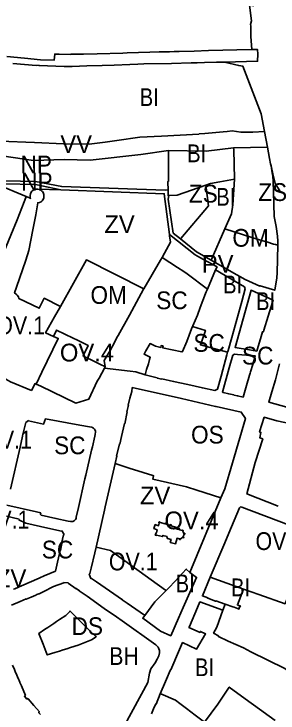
# Model space of a CAD drawing. Extents: x -650451 to -642268, y -1075216 to -1066610.
# Drawn here: x -646926 to -646703, y -1070898 to -1070309 of the extents above; entities that cross this region are included whole.
import ezdxf

# ---------------------------------------------------------------- set-up
doc = ezdxf.new("R2010")
doc.units = 0
doc.header["$LTSCALE"] = 6
doc.layers.add('1', color=7, linetype='Continuous', lineweight=35)
doc.layers.add('2', color=7, linetype='Continuous')
doc.layers.add('3', color=7, linetype='Continuous')

msp = doc.modelspace()

# ---------------------------------------------------------------- linework, layer by layer
at = {"layer": '1'}
for p, q in [((-646714.6, -1070407.67), (-646712.06, -1070420.9)), ((-646740.61, -1070421.49), (-646712.06, -1070420.9)), ((-646707.41, -1070443.61), (-646708.99, -1070436.76)), ((-646759.42, -1070516.37), (-646747.89, -1070489.87)), ((-646762.71, -1070540.85), (-646755.84, -1070524.5)), ((-646848.99, -1070606.28), (-646849.59, -1070607.4)), ((-646777.46, -1070780.01), (-646751.23, -1070717)), ((-646760.31, -1070783.79), (-646732.1, -1070793.92)), ((-646747.673, -1070806.523), (-646749.54, -1070811.66))]:
    msp.add_line(p, q, dxfattribs=at)
for points in [[(-646739.38, -1070248.01), (-646738.06, -1070250.71), (-646734.5, -1070259.42), (-646731.73, -1070267.43), (-646730.1, -1070272.12), (-646733.43, -1070273.28), (-646731.9, -1070278.43), (-646729, -1070278.4), (-646728.36, -1070278.54), (-646726.19, -1070287.95), (-646725.71, -1070290.18), (-646725.65, -1070290.52), (-646723.64, -1070301.69), (-646727.28, -1070301.11), (-646725.52, -1070314.3), (-646726.22, -1070317.63), (-646726.13, -1070318.54), (-646726, -1070327.75), (-646725.33, -1070338.58)], [(-646931.97, -1070344.46), (-646917.07, -1070345.99), (-646903.58, -1070347.44), (-646891.83, -1070347.48), (-646891.5, -1070342.43), (-646888.22, -1070342.55), (-646887.72, -1070342.57), (-646877.88, -1070342.93), (-646877.85, -1070342.58), (-646875.35, -1070342.59), (-646869.78, -1070342.63), (-646867.28, -1070342.65), (-646855.66, -1070342.28), (-646833.92, -1070341.63), (-646830.44, -1070341.42), (-646811.36, -1070340.84), (-646803.29, -1070340.64), (-646794.62, -1070340.43), (-646790.67, -1070340.33), (-646789.67, -1070340.31), (-646786.62, -1070340.23), (-646773.85, -1070339.87), (-646761.75, -1070339.51), (-646749.76, -1070339.16), (-646737.83, -1070338.86), (-646725.33, -1070338.58)], [(-646748.16, -1070349.26), (-646720.31, -1070348.5), (-646720.24, -1070342.47), (-646720.49, -1070338.48), (-646725.33, -1070338.58)], [(-646926.71, -1070350.38), (-646907.07, -1070352.03), (-646904.61, -1070351.87), (-646904.62, -1070352.19), (-646883.4, -1070353), (-646881.18, -1070352.95), (-646876.73, -1070352.86), (-646864.24, -1070352.45), (-646851.35, -1070352.1), (-646841.32, -1070351.72), (-646828.21, -1070351.19), (-646821.28, -1070350.98), (-646816.32, -1070350.81), (-646792.83, -1070350.26), (-646776.25, -1070349.92), (-646771.37, -1070349.85), (-646765, -1070349.66), (-646755.12, -1070349.37), (-646751.44, -1070349.32), (-646748.16, -1070349.26)], [(-646748.16, -1070349.26), (-646736.19, -1070352.15), (-646732.7, -1070352.75), (-646717.41, -1070392.98), (-646714.6, -1070407.67)], [(-646965.93, -1070410.19), (-646956.08, -1070412.71), (-646945.45, -1070415.18), (-646937.58, -1070416), (-646908.59, -1070417.04), (-646884.16, -1070418.2), (-646862.34, -1070418.49), (-646849.01, -1070416.7), (-646838.99, -1070415.41), (-646819.62, -1070412.61), (-646801.41, -1070411.72), (-646769.99, -1070409.89), (-646769.55, -1070409.87), (-646764.96, -1070409.6), (-646749.33, -1070408.07), (-646746.15, -1070407.76), (-646741.88, -1070407.34), (-646734.48, -1070408.27), (-646724.42, -1070408.21), (-646714.6, -1070407.67)], [(-646795.84, -1070457.11), (-646798.18, -1070457.17), (-646885.55, -1070454.3), (-646907.55, -1070449.99), (-646932.98, -1070449.44), (-646947.43, -1070442.59), (-646959.4, -1070440.06), (-646988.78, -1070439.92), (-647016.13, -1070438.11), (-647027.03, -1070436.35), (-647029.96, -1070435.73), (-647038.62, -1070433.3), (-647052.28, -1070425.72), (-647069.27, -1070417.46), (-647078.27, -1070415.07)], [(-646795.6, -1070423.94), (-646763.65, -1070424.25), (-646740.61, -1070421.49)], [(-646740.61, -1070421.49), (-646740.49, -1070422.89), (-646739.74, -1070447.98)], [(-646708.99, -1070436.76), (-646709.38, -1070435.05), (-646710.2, -1070430.6), (-646712.06, -1070420.9)], [(-646795.6, -1070423.94), (-646818.72, -1070427.14), (-646861.58, -1070431.99), (-646883.36, -1070431.36), (-646909.42, -1070432.29), (-646968.58, -1070423.58)], [(-646795.84, -1070457.11), (-646796.01, -1070450.42), (-646796.02, -1070449.94), (-646795.62, -1070449.93), (-646795.41, -1070426.07), (-646795.6, -1070423.94)], [(-646886.28, -1070456.9), (-646907.6, -1070452.64), (-646933.81, -1070451.94), (-646948.26, -1070445.04), (-646959.87, -1070442.73), (-646988.72, -1070442.62), (-647016.79, -1070440.55), (-647029.63, -1070438.51), (-647039.22, -1070435.22)], [(-646708.99, -1070436.76), (-646708.18, -1070442.69), (-646707.5, -1070445.53), (-646707.16, -1070450.05), (-646706.82, -1070458.66), (-646706.36, -1070479.43), (-646704.56, -1070488), (-646703.65, -1070496.19), (-646703.21, -1070500.4), (-646703.29, -1070503.75)], [(-646701.65, -1070457.93), (-646705.58, -1070451.57), (-646707.41, -1070443.61)], [(-646941.45, -1070451.87), (-646915.42, -1070462.65)], [(-646739.74, -1070447.98), (-646752.29, -1070450.28), (-646760.03, -1070451.56), (-646763.94, -1070452.95)], [(-646739.74, -1070447.98), (-646741.33, -1070469.79), (-646742.37, -1070477.2), (-646747.89, -1070489.87)], [(-646886.721, -1070555.37), (-646900.34, -1070548.49), (-646904.44, -1070556.97), (-646921.73, -1070548.6), (-646922.04, -1070547.33), (-646923.09, -1070545.79), (-646924.03, -1070544.97), (-646925.34, -1070544.02), (-646923.79, -1070539.15), (-646915.81, -1070516.29), (-646913.24, -1070508.3), (-646909.85, -1070490.78), (-646907.43, -1070478.16), (-646905.81, -1070467.96), (-646904.37, -1070467.69), (-646902.95, -1070467.03), (-646901.99, -1070466.26), (-646901.41, -1070465.44), (-646900.75, -1070464.04), (-646900.52, -1070462.72), (-646900.62, -1070460.84), (-646901.2, -1070459.39), (-646901.83, -1070458.49), (-646902.24, -1070458.02), (-646903.26, -1070457.19), (-646904.38, -1070456.65), (-646905.62, -1070456.35)], [(-646915.42, -1070462.65), (-646912.65, -1070463.8), (-646911.84, -1070464.2), (-646912.1, -1070463.13), (-646912.22, -1070462.04), (-646911.82, -1070460.03), (-646910.73, -1070458.23), (-646909.99, -1070457.55), (-646909.19, -1070457.01), (-646907.99, -1070456.53), (-646906.69, -1070456.31), (-646905.62, -1070456.35), (-646886.28, -1070456.9)], [(-646794.59, -1070494.62), (-646799.06, -1070460.36), (-646886.28, -1070456.9)], [(-646795.32, -1070461.87), (-646795.71, -1070461.93), (-646795.84, -1070457.11)], [(-646763.94, -1070452.95), (-646788.27, -1070461.56), (-646795.32, -1070461.87)], [(-646763.94, -1070452.95), (-646761.8, -1070470.4), (-646785.15, -1070498.05), (-646785.5, -1070498.47)], [(-646954.38, -1070557.43), (-646939.89, -1070522.56), (-646928.55, -1070495.36), (-646923.06, -1070482.21), (-646917.17, -1070467.11), (-646915.79, -1070463.58), (-646915.42, -1070462.65)], [(-646795.32, -1070461.87), (-646795.68, -1070464.89), (-646791.61, -1070493.56), (-646785.5, -1070498.47)], [(-646747.89, -1070489.87), (-646724.49, -1070497.52), (-646713.84, -1070500.61), (-646712.54, -1070500.96), (-646706.85, -1070502.8), (-646705.28, -1070503.22), (-646703.29, -1070503.75)], [(-646794.59, -1070494.62), (-646794.53, -1070495.7), (-646793.75, -1070501.26), (-646800.6, -1070513.43), (-646800.94, -1070514.04)], [(-646755.84, -1070524.5), (-646754.52, -1070522.08), (-646765.96, -1070515.75), (-646770.95, -1070512.94), (-646773, -1070511.96), (-646794.59, -1070494.62)], [(-646785.5, -1070498.47), (-646771.9, -1070509.4), (-646759.42, -1070516.37)], [(-646703.29, -1070503.75), (-646703.86, -1070527.07), (-646704.14, -1070531.24), (-646705.91, -1070541.77), (-646718.31, -1070537.94), (-646718.42, -1070538.2), (-646730.85, -1070532.74), (-646742.34, -1070526.17), (-646759.42, -1070516.37)], [(-646886.721, -1070555.37), (-646864.73, -1070516.2), (-646816.42, -1070540.49)], [(-646816.42, -1070540.49), (-646802.19, -1070516.26), (-646800.94, -1070514.04)], [(-646762.71, -1070540.85), (-646779.68, -1070527.87), (-646782.63, -1070526.02), (-646788, -1070522.49), (-646800.94, -1070514.04)], [(-646745.6, -1070593.88), (-646745.2, -1070592.51), (-646742.18, -1070581.59), (-646739.38, -1070571.48), (-646736.58, -1070561.43), (-646733.77, -1070551.3), (-646730.8, -1070540.4), (-646731.41, -1070538.92), (-646755.84, -1070524.5)], [(-646816.42, -1070540.49), (-646816.6, -1070540.84), (-646828.45, -1070562.89), (-646838.05, -1070579.93), (-646838.95, -1070581.53), (-646841.16, -1070585.79), (-646844.76, -1070592.54), (-646849.72, -1070600.98), (-646848.99, -1070606.28)], [(-646762.71, -1070540.85), (-646763.68, -1070543.15), (-646764.24, -1070544.5), (-646768.86, -1070556.21), (-646771.17, -1070562.7), (-646774.91, -1070571.88), (-646775.25, -1070572.39)], [(-646892.4, -1070580.64), (-646899.2, -1070577.61), (-646891.65, -1070564.15), (-646886.721, -1070555.37)], [(-646848.99, -1070606.28), (-646849.7, -1070605.93), (-646852.3, -1070604.63), (-646859.48, -1070601.1), (-646865.02, -1070598.34), (-646867.54, -1070597.11), (-646863.26, -1070588.3), (-646872.19, -1070583.97), (-646876.02, -1070582.12), (-646889.9, -1070575.41), (-646892.4, -1070580.64)], [(-646815.05, -1070613.14), (-646813.97, -1070608.7), (-646812.5, -1070603.78), (-646811.5, -1070600.29), (-646810.82, -1070598.23), (-646814.95, -1070596.36), (-646816.11, -1070595.8), (-646814.52, -1070592.78), (-646811.06, -1070586.67), (-646806.41, -1070589), (-646802.06, -1070589.93), (-646801.73, -1070588.37), (-646800.13, -1070588.71), (-646800.47, -1070590.28), (-646784.18, -1070593.76), (-646784, -1070593.34), (-646783.59, -1070593.52), (-646779.9, -1070584.92), (-646776.04, -1070574.27), (-646775.25, -1070572.39)], [(-646775.25, -1070572.39), (-646764.36, -1070575.56), (-646768.59, -1070587.74), (-646757.35, -1070590.75), (-646745.6, -1070593.88)], [(-646892.4, -1070580.64), (-646888.51, -1070582.38), (-646902.34, -1070610.8), (-646907.24, -1070620.87)], [(-646970.59, -1070595.31), (-646965.61, -1070598.2), (-646962.81, -1070599.83), (-646951.58, -1070606.31), (-646951.78, -1070606.66), (-646948.18, -1070608.65), (-646948, -1070608.33), (-646936.83, -1070615.01), (-646936.61, -1070614.62), (-646928.86, -1070618.91), (-646911.17, -1070626.24), (-646907.97, -1070620.52), (-646907.24, -1070620.87)], [(-646815.05, -1070613.14), (-646805.01, -1070615.64), (-646805.04, -1070615.8), (-646801.23, -1070616.65), (-646801.21, -1070616.52), (-646791.15, -1070618.6), (-646779.05, -1070621.3), (-646779.06, -1070621.36), (-646766.85, -1070624.09), (-646766.83, -1070623.99), (-646756.29, -1070626.4), (-646754.22, -1070625.21), (-646751.18, -1070614.15), (-646749.76, -1070609.02), (-646746.24, -1070596.17), (-646745.6, -1070593.88)], [(-646701.87, -1070603.92), (-646705.36, -1070617.26), (-646708.29, -1070627.49), (-646710.82, -1070636.21), (-646695.56, -1070640.29), (-646685.51, -1070643), (-646685.38, -1070642.83), (-646680.36, -1070644.01), (-646677.13, -1070644.78)], [(-646849.59, -1070607.4), (-646854.09, -1070615.86), (-646855.52, -1070618.54), (-646862.62, -1070633.65), (-646873.54, -1070636.92), (-646903.29, -1070622.75), (-646907.24, -1070620.87)], [(-646849.59, -1070607.4), (-646827.88, -1070610.12), (-646822.99, -1070610.51), (-646815.05, -1070613.14)], [(-646840.36, -1070687.86), (-646838.96, -1070681.72), (-646839.27, -1070681.62), (-646836.87, -1070671.46), (-646836.6, -1070671.54), (-646835.1, -1070665.12), (-646835.23, -1070665.08), (-646834.4, -1070661.35), (-646834.27, -1070661.39), (-646832.7, -1070654.26), (-646832.46, -1070654.31), (-646830.26, -1070644.35), (-646830.51, -1070644.3), (-646829.3, -1070638.83), (-646829.55, -1070638.78), (-646828.22, -1070632.77), (-646827.98, -1070632.83), (-646826.45, -1070627.3), (-646826.12, -1070623.9), (-646784.62, -1070633.19), (-646755.84, -1070639.88), (-646755.21, -1070639.87), (-646734.18, -1070644.6), (-646730.66, -1070650.07), (-646741.52, -1070687.22), (-646748.04, -1070709.23), (-646751.23, -1070717)], [(-646931.96, -1070723.16), (-646906.84, -1070728.72), (-646903.24, -1070729.57), (-646903.4, -1070730.32), (-646903.35, -1070730.9), (-646903.24, -1070731.23), (-646902.96, -1070731.45), (-646890.48, -1070734.21), (-646880.01, -1070736.53), (-646878.25, -1070736.85), (-646877.21, -1070736.9), (-646876.15, -1070736.76), (-646875.17, -1070736.39), (-646874.38, -1070735.72), (-646873.8, -1070735.04), (-646873.49, -1070734.28), (-646873.25, -1070733.21), (-646871.4, -1070725.07), (-646865.92, -1070700.98), (-646865.18, -1070697.71), (-646860.37, -1070676.55), (-646859.72, -1070673.73), (-646857.68, -1070664.75), (-646857.38, -1070663.42), (-646857.17, -1070661.2), (-646857.17, -1070660.26), (-646857.56, -1070659.44), (-646858, -1070658.83), (-646858.61, -1070658.14), (-646859.35, -1070657.69), (-646860.09, -1070657.36), (-646862.22, -1070656.94), (-646870.26, -1070655.52), (-646899.37, -1070650.34), (-646900.88, -1070654.68), (-646913.53, -1070651.9), (-646913.65, -1070651.7), (-646915.94, -1070653.44), (-646917.99, -1070662.22), (-646918.1, -1070662.19), (-646918.67, -1070664.7), (-646918.57, -1070664.73), (-646920.71, -1070674.14), (-646928.82, -1070709.51)], [(-646690.52, -1070654.81), (-646704.17, -1070651.92), (-646714.73, -1070648.87), (-646718.72, -1070661.25), (-646717.51, -1070661.73), (-646718.58, -1070666.24), (-646716.05, -1070667.14), (-646722.47, -1070687.04), (-646729.42, -1070713.64), (-646703.04, -1070723.85)], [(-646840.36, -1070687.86), (-646848.8, -1070724.61), (-646849.44, -1070727.39), (-646856.61, -1070758.63)], [(-646840.36, -1070687.86), (-646832.77, -1070690.35), (-646828.7, -1070691.73), (-646816.84, -1070695.43), (-646808.83, -1070697.92), (-646808.09, -1070698.19), (-646808.76, -1070701.11), (-646780.44, -1070707.59), (-646771.61, -1070710.45), (-646751.23, -1070717)], [(-646760.31, -1070783.79), (-646748.04, -1070754.86), (-646744.62, -1070746.81), (-646735.51, -1070725.34), (-646734.81, -1070724.59), (-646733.55, -1070724.7), (-646694.42, -1070739.81), (-646674.45, -1070747.49)], [(-646932, -1070732.32), (-646921.48, -1070735.03), (-646921.6, -1070735.48), (-646915.78, -1070738.26), (-646897.22, -1070742.62), (-646897.21, -1070742.56), (-646885.82, -1070744.99), (-646885.4, -1070744.75), (-646883.59, -1070747.76), (-646884.03, -1070748.05), (-646885.65, -1070755.43), (-646885.5, -1070755.44), (-646886.1, -1070758.22), (-646885.96, -1070758.23), (-646886.64, -1070761.25), (-646886.76, -1070761.25), (-646887.39, -1070763.96), (-646887.53, -1070763.95), (-646889.19, -1070771.22), (-646890.91, -1070778.69), (-646900.24, -1070782.75), (-646904.14, -1070784.44), (-646904.69, -1070784.68), (-646919.55, -1070791.13), (-646922.03, -1070792.21), (-646925.14, -1070793.57), (-646926.29, -1070794.08)], [(-646674.45, -1070747.49), (-646675.84, -1070751.32), (-646682.37, -1070768.4), (-646687.83, -1070781.95), (-646688.92, -1070785.4), (-646697.1, -1070806.33), (-646719.19, -1070798.55), (-646732.1, -1070793.92)], [(-646815.36, -1070816.18), (-646815.85, -1070815.83), (-646830.31, -1070805.7), (-646830.4, -1070805.82), (-646834.46, -1070803.03), (-646834.37, -1070802.91), (-646856.14, -1070787.63), (-646856.22, -1070787.75), (-646860.42, -1070784.88), (-646860.95, -1070785.09), (-646862.37, -1070781.39), (-646861.72, -1070780.77), (-646860.71, -1070776.33), (-646860.59, -1070776.37), (-646857.55, -1070763.41), (-646857.64, -1070763.38), (-646856.61, -1070758.63)], [(-646856.61, -1070758.63), (-646844.39, -1070761.32), (-646798.01, -1070794.73), (-646797.48, -1070795.11)], [(-646777.46, -1070780.01), (-646771.85, -1070784.04), (-646783.07, -1070809.5), (-646786.99, -1070818.33), (-646793.55, -1070833.25), (-646802.28, -1070829.39), (-646817.2, -1070818.49), (-646815.36, -1070816.18)], [(-646777.46, -1070780.01), (-646780.57, -1070777), (-646789.88, -1070787.16), (-646795.23, -1070792.86), (-646797.48, -1070795.11)], [(-646760.31, -1070783.79), (-646766.86, -1070799.6), (-646762.2, -1070801.28), (-646762.36, -1070801.65), (-646755.78, -1070804.19), (-646755.56, -1070803.68), (-646747.673, -1070806.523)], [(-646832.23, -1070908.37), (-646812.95, -1070872.84), (-646811.59, -1070864.75), (-646810.36, -1070861.31), (-646806.75, -1070856.04), (-646805.06, -1070853.03), (-646803.77, -1070850.16), (-646803.11, -1070847.77), (-646803.14, -1070845.69), (-646804.24, -1070843), (-646806.13, -1070840.85), (-646834.63, -1070820.55), (-646839.46, -1070817.42), (-646849.81, -1070810.17), (-646864.19, -1070799.98), (-646870.72, -1070795.45), (-646870.63, -1070795.33), (-646873.38, -1070793.42), (-646873.47, -1070793.54), (-646880.23, -1070788.85), (-646880.19, -1070788.64), (-646883.73, -1070788.3), (-646883.74, -1070788.5), (-646892.37, -1070791.83), (-646901.12, -1070796.23), (-646904.51, -1070797.79), (-646904.98, -1070797.99), (-646906.41, -1070798.59), (-646907.38, -1070798.99), (-646911.24, -1070800.61), (-646915.57, -1070802.42), (-646915.65, -1070802.21), (-646920.63, -1070804.31), (-646920.6, -1070804.42), (-646927.81, -1070807.55)], [(-646732.1, -1070793.92), (-646737.35, -1070807.3), (-646734.88, -1070808.24), (-646735.16, -1070808.99), (-646735.59, -1070808.83), (-646736.19, -1070810.42), (-646735.91, -1070810.52), (-646735.96, -1070810.78), (-646740.16, -1070809.24), (-646741.16, -1070808.87), (-646747.673, -1070806.523)], [(-646815.36, -1070816.18), (-646807.08, -1070804.59), (-646797.48, -1070795.11)], [(-646802.42, -1070882.15), (-646800.75, -1070878.32), (-646799.63, -1070875.74), (-646797.04, -1070869.8), (-646794.08, -1070862.59), (-646793.79, -1070861.97), (-646793.61, -1070862.05), (-646793.57, -1070861.9), (-646786.32, -1070844.88), (-646783.67, -1070839.03), (-646771.9, -1070844.66), (-646764.25, -1070831.74), (-646768.51, -1070829.62), (-646768.86, -1070830.4), (-646778.21, -1070826.17), (-646777.89, -1070825.37), (-646771.01, -1070809.56), (-646768.98, -1070804.68), (-646749.54, -1070811.66)], [(-646749.54, -1070811.66), (-646754.77, -1070826.05), (-646757.42, -1070830.97), (-646753.28, -1070833.4), (-646753.45, -1070833.9), (-646745.16, -1070837.89), (-646732.16, -1070843.55), (-646726.18, -1070846.72), (-646697.3, -1070860.79), (-646680.19, -1070872.4)], [(-646927.01, -1070858.15), (-646925.45, -1070861.82), (-646924.42, -1070864.22), (-646923.79, -1070865.72), (-646922.44, -1070868.89), (-646922.39, -1070869.02), (-646920.94, -1070872.4), (-646920.82, -1070872.7), (-646919.57, -1070875.63), (-646916.18, -1070883.6), (-646917.01, -1070884.29), (-646914.92, -1070886.74), (-646914.19, -1070886.1), (-646913.9, -1070886.43), (-646909.09, -1070891.98), (-646908.99, -1070892.09), (-646904.4, -1070897.33), (-646904.84, -1070897.71), (-646905.04, -1070897.89), (-646903.41, -1070899.84)], [(-646705.57, -1070904.71), (-646723.75, -1070891.53), (-646727.65, -1070888.7), (-646744.29, -1070876.64), (-646753.96, -1070890.92), (-646765.09, -1070906.26), (-646772.89, -1070900.37), (-646780.41, -1070894.71), (-646781.53, -1070893.85), (-646785.97, -1070890.46), (-646789.49, -1070887.76), (-646801.87, -1070882.39), (-646802.42, -1070882.15)], [(-646802.42, -1070882.15), (-646806.01, -1070890.86), (-646806.29, -1070890.74), (-646808.03, -1070894.8), (-646809.74, -1070899.18)]]:
    msp.add_lwpolyline(points, dxfattribs=at)
for points in [[(-646707.83, -1070551.72), (-646715.21, -1070575.51), (-646715.41, -1070576.95), (-646716.27, -1070576.81), (-646717.47, -1070580.82), (-646720.54, -1070591.1), (-646721.04, -1070593.08), (-646727.08, -1070592.05), (-646739.3, -1070589.96), (-646725.77, -1070541.79), (-646707.33, -1070550.1)], [(-646732.53, -1070631.88), (-646729.65, -1070622.08), (-646727.08, -1070613.28), (-646726.64, -1070611.75), (-646726.3, -1070610.6), (-646724.45, -1070604.27), (-646722.36, -1070597.11), (-646737.22, -1070595.82), (-646739.74, -1070595.68), (-646741.27, -1070596.57), (-646744.33, -1070607.33), (-646749.95, -1070627.84), (-646749.36, -1070627.98), (-646749.39, -1070628.07), (-646744.68, -1070629.16), (-646744.66, -1070629.07), (-646740.34, -1070630.07), (-646740.36, -1070630.17), (-646737.32, -1070630.87), (-646737.29, -1070630.78)], [(-646804.92, -1070743.96), (-646805.66, -1070746.46), (-646806.42, -1070746.91), (-646806.08, -1070747.51), (-646806.75, -1070747.9), (-646806.31, -1070748.67), (-646805.63, -1070748.28), (-646800.49, -1070749.52), (-646800.19, -1070748.61), (-646796.72, -1070749.58), (-646796.97, -1070750.47), (-646796.2, -1070750.68), (-646796.36, -1070751.26), (-646793.35, -1070752.12), (-646794, -1070754.46), (-646789.49, -1070755.58), (-646788.32, -1070750.97), (-646786.29, -1070751.57), (-646786.17, -1070752.14), (-646785.38, -1070752.04), (-646785.46, -1070751.39), (-646783.55, -1070750.32), (-646782.96, -1070750.74), (-646782.49, -1070750.11), (-646782.99, -1070749.7), (-646782.34, -1070747.63), (-646781.69, -1070747.5), (-646781.73, -1070747.1), (-646781.77, -1070746.74), (-646782.53, -1070746.9), (-646783.53, -1070744.96), (-646783.06, -1070744.46), (-646783.67, -1070743.95), (-646784.09, -1070744.4), (-646786.3, -1070743.81), (-646786.11, -1070743.1), (-646786.86, -1070742.9), (-646787.05, -1070743.61), (-646788.81, -1070743.14), (-646788.52, -1070741.93), (-646793.39, -1070740.43), (-646793.17, -1070739.7), (-646793.9, -1070739.48), (-646794.13, -1070740.2), (-646797.57, -1070739.15), (-646797.34, -1070738.41), (-646798.08, -1070738.18), (-646798.3, -1070738.92), (-646802.59, -1070737.6), (-646802.94, -1070737.14), (-646803.65, -1070737.5), (-646803.24, -1070738.35), (-646803.87, -1070740.44), (-646806.7, -1070739.48), (-646807.73, -1070742.87)], [(-646878.61, -1070812.14), (-646862.56, -1070828.29), (-646856.41, -1070834.13), (-646860.55, -1070836.71), (-646871.78, -1070841.33), (-646878.26, -1070843.29), (-646881.11, -1070844.21), (-646884.27, -1070845.17), (-646887.32, -1070846.14), (-646891.42, -1070847.44), (-646897.71, -1070849.39), (-646901.26, -1070840.31), (-646904.8, -1070831.23), (-646900.09, -1070828.1), (-646897.34, -1070826.28), (-646892.34, -1070822.96), (-646889.85, -1070821.3), (-646887.3, -1070819.61), (-646882.18, -1070816.21), (-646878.66, -1070812.72)]]:
    msp.add_lwpolyline(points, close=True, dxfattribs=at)

# ---------------------------------------------------------------- texts
at = {"layer": '2'}
for s, width, p in [('BI', 0.85, (-646819.778, -1070386.29)), ('BI', 0.85, (-646779.77, -1070433.706)), ('NP', 0.95, (-646920.264, -1070443.165)), ('NP', 0.95, (-646919.71, -1070457.573)), ('ZS', 0.95, (-646719.78, -1070466.41)), ('ZS', 0.95, (-646778.3, -1070467.74)), ('OM', 0.95, (-646741.603, -1070504.999)), ('BI', 0.85, (-646749.432, -1070544.348)), ('OM', 0.95, (-646861.306, -1070553.236)), ('BI', 0.85, (-646721.649, -1070558.424)), ('OV.1', 0.9, (-646940.776, -1070578.871)), ('SC', 0.95, (-646774.484, -1070593.668)), ('SC', 0.95, (-646733.475, -1070604.382)), ('OS', 0.95, (-646776.47, -1070671.08)), ('OV.1', 0.9, (-646951.796, -1070675.326)), ('SC', 0.95, (-646891.968, -1070680.123)), ('OV.1', 0.9, (-646953.95, -1070742.78)), ('OV.1', 0.9, (-646722.11, -1070760.91)), ('SC', 0.95, (-646902.312, -1070768.051)), ('OV.1', 0.9, (-646845.76, -1070778.12)), ('BI', 0.85, (-646789.439, -1070796.614)), ('BI', 0.85, (-646742.764, -1070799.948)), ('DS', 0.95, (-646877.189, -1070832.701)), ('BH', 0.9, (-646845.56, -1070857.921)), ('BI', 0.85, (-646773.14, -1070867.368))]:
    msp.add_text(s, height=15, dxfattribs=dict(at, width=width)).set_placement(p)
for s, p in [('VV', (-646886.712, -1070425.943)), ('ZV', (-646849.605, -1070493.513)), ('OV.4', (-646887.085, -1070601.827)), ('ZV', (-646819.599, -1070722.439)), ('OV.4', (-646798.9, -1070743.43)), ('ZV', (-646941.009, -1070792.359))]:
    msp.add_text(s, height=15, dxfattribs=at).set_placement(p)
at = {"layer": '3'}
for s, width, p in [('BI', 0.85, (-646755.225, -1070470.427)), ('SC', 0.95, (-646805.823, -1070557.721))]:
    msp.add_text(s, height=15, dxfattribs=dict(at, width=width)).set_placement(p)
msp.add_text('PV', height=15, dxfattribs=at).set_placement((-646767.395, -1070526.956))

doc.saveas('drawing.dxf')
